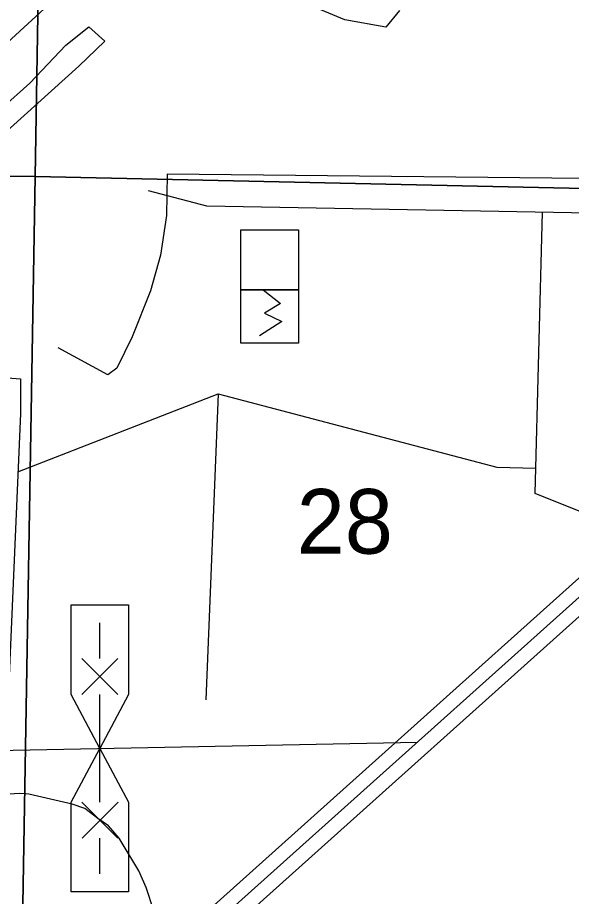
# Model space of a CAD drawing. Extents: x 380424 to 701066, y 1117407 to 1412949.
# Drawn here: x 521053 to 524910, y 1242054 to 1248174 of the extents above; entities that cross this region are included whole.
import ezdxf

# ---------------------------------------------------------------- set-up
doc = ezdxf.new("R2010")
doc.units = 0
for name, color, linetype in [('Cities Incorporated Area', 7, 'Continuous'), ('Culture', 7, 'Continuous'), ('Local Roads Paved', 7, 'Continuous'), ('Local Roads Related Cells', 7, 'Continuous'), ('Narrow Canals', 7, 'Continuous'), ('Narrow River Creek and Branch and Slough', 7, 'Continuous'), ('Section Lines', 7, 'Continuous'), ('Section Numbers', 7, 'Continuous'), ('US Route Divided Highway Outline and Fill', 7, 'Continuous'), ('US Routes Highway Center Lines', 7, 'Continuous'), ('Wide Rivers and Canals', 7, 'Continuous')]:
    doc.layers.add(name, color=color, linetype=linetype)

msp = doc.modelspace()

# ---------------------------------------------------------------- linework, layer by layer
at = {"layer": 'Cities Incorporated Area'}
for points in [[(521322.7, 1248315.6), (519467.8, 1246610.4), (519295, 1246429.8), (519318.1, 1246306.8), (519402.6, 1246229.9), (519533.4, 1246263.8), (520720.1, 1247373.2), (520941.1, 1247540.9), (521136.9, 1247717.7), (521387.9, 1247982.1), (521549.2, 1248108.9), (521660.6, 1248009), (521480, 1247835.2), (519428.9, 1245987.3), (518646.1, 1246775), (518193.6, 1247213.2), (517966.1, 1247039), (517629.9, 1247054.6), (517585.2, 1247317.3), (517455.2, 1247568.2), (517246.2, 1247833.1), (517074.4, 1247963.2), (516809.7, 1248116.5), (516600.7, 1248325.6)], [(523712.6, 1248223.6), (523617.3, 1248106.1), (523332.7, 1248157.4), (522956.9, 1248315.8)]]:
    msp.add_lwpolyline(points, dxfattribs=at)
at = {"layer": 'Culture'}
for p, q in [((522608, 1245907.3), (522608, 1246278.2)), ((522608, 1246278.2), (523008.2, 1246278.2)), ((523008.2, 1246278.2), (523008.2, 1245907.3)), ((523008.2, 1245907.3), (522608, 1245907.3))]:
    msp.add_line(p, q, dxfattribs=at)
msp.add_lwpolyline([(523008.2, 1246278.2), (522608, 1246278.2), (522608, 1246696.9), (523008.2, 1246696.9)], close=True, dxfattribs=at)
msp.add_lwpolyline([(522764, 1246277.9), (522884.5, 1246183.7), (522772.8, 1246116.1), (522893.3, 1246057.3), (522737.5, 1245957.3)], dxfattribs=at)
at = {"layer": 'Local Roads Paved'}
for points in [[(527899.2, 1247023.5), (522095.4, 1247084.1), (522090.2, 1246796.4), (522047.6, 1246518.9), (521979.3, 1246271.2), (521851.3, 1245950.9), (521744.6, 1245733.2), (521680.6, 1245686.2), (521334.9, 1245874.1)], [(520902.5, 1243071.4), (523836.1, 1243128.1)]]:
    msp.add_lwpolyline(points, dxfattribs=at)
at = {"layer": 'Local Roads Related Cells'}
for p, q in [((521425.3, 1243460.4), (521425.3, 1244085.4)), ((521425.3, 1244085.4), (521825.3, 1244085.4)), ((521825.3, 1244085.4), (521825.3, 1243460.4)), ((521625.3, 1243710.4), (521625.3, 1243960.4)), ((521500.3, 1243710.4), (521750.3, 1243460.4)), ((521500.3, 1243460.4), (521750.3, 1243710.4)), ((521625.3, 1243085.4), (521425.3, 1243460.4)), ((521825.3, 1243460.4), (521625.3, 1243085.4)), ((521625.3, 1242710.4), (521625.3, 1243460.4)), ((521425.3, 1242710.4), (521625.3, 1243085.4)), ((521625.3, 1243085.4), (521825.3, 1242710.4)), ((521425.3, 1242085.4), (521425.3, 1242710.4)), ((521500.3, 1242710.4), (521750.3, 1242460.4)), ((521502.6, 1242460.4), (521752.6, 1242710.4)), ((521825.3, 1242710.4), (521825.3, 1242085.4)), ((521625.3, 1242210.4), (521625.3, 1242460.4)), ((521825.3, 1242085.4), (521425.3, 1242085.4))]:
    msp.add_line(p, q, dxfattribs=at)
at = {"layer": 'Narrow Canals'}
for points in [[(528603.5, 1241946.9), (528645.5, 1242141.9), (528703.5, 1242452.9), (528740.5, 1242679.9), (528740.5, 1242863.9), (528724.5, 1243006.9), (528713.4, 1243169.9), (528692.4, 1243401.9), (528640.4, 1243633.9), (528555.4, 1243902.9), (528466.4, 1244229.9), (528444.4, 1244477.9), (528402.4, 1244899.9), (526229.4, 1246661.9), (526055.4, 1246793.9), (522369.5, 1246861.9), (521965.3, 1246966.8)], [(521055.3, 1245010.2), (522448.5, 1245553.9), (524389.5, 1245042.9), (524662.5, 1245035.5)], [(522448.5, 1245553.9), (522363.5, 1243422.9)], [(516063.4, 1228236), (517545.1, 1228773.8), (517803.5, 1228900.3), (517982.9, 1229005.8), (518093.6, 1229084.9), (518214.9, 1229185.2), (518262.4, 1229227.4), (518267.7, 1229259), (518350, 1229374.4), (518413.8, 1229457.8), (518584.2, 1229691.5), (523136, 1238067.3), (526437.8, 1243885), (526453.6, 1244011.6), (526411.4, 1244122.4), (526327, 1244185.7), (526211, 1244249), (526105.5, 1244280.6), (524658.1, 1244859.6)], [(522038.7, 1241717.4), (522038.7, 1241859), (522001.7, 1241953.9), (521949, 1242117.4), (521896.3, 1242233.5), (521759.1, 1242460.3), (521685.3, 1242544.7), (521611.4, 1242597.4), (521521.8, 1242666), (521432.1, 1242697.6), (521131.5, 1242766.2), (521068.2, 1242771.5), (520915.2, 1242760.9), (520361.4, 1242808.4), (520245.4, 1242877), (520187.3, 1242908.6), (519185.2, 1243266.5)]]:
    msp.add_lwpolyline(points, dxfattribs=at)
at = {"layer": 'Narrow River Creek and Branch and Slough'}
msp.add_lwpolyline([(524658.1, 1244859.6), (524707.2, 1246818.8)], dxfattribs=at)
at = {"layer": 'Section Lines'}
msp.add_lwpolyline([(519970.8, 1252352.9), (521019.5, 1252344.3), (521278.6, 1252340.8), (521226.6, 1250161.5), (521174.2, 1247068.3), (515884.4, 1247117.1), (515887.8, 1247569.2)], dxfattribs=at)
for points in [[(521278.6, 1252340.8), (522726.6, 1252331.6), (525033.2, 1252317.1), (526587.5, 1252306.4), (526486.1, 1246951.6), (521174.2, 1247068.3), (521226.6, 1250161.5)], [(521174.2, 1247068.3), (521084.5, 1241724.6), (520741.6, 1241728.5), (516082.7, 1241776.5), (515848.3, 1241783), (515884.4, 1247117.1)], [(526486.1, 1246951.6), (526382.4, 1241640.5), (521176, 1241723.6), (521096.9, 1241724.6), (521084.5, 1241724.6), (521174.2, 1247068.3)]]:
    msp.add_lwpolyline(points, close=True, dxfattribs=at)
at = {"layer": 'US Route Divided Highway Outline and Fill'}
for p, q in [((516159.4, 1236381), (526296.8, 1245468.2)), ((526430.3, 1245319.3), (516292.9, 1236232.1))]:
    msp.add_line(p, q, dxfattribs=at)
at = {"layer": 'US Routes Highway Center Lines'}
msp.add_line((526363.6, 1245393.7), (516226.1, 1236306.6), dxfattribs=at)
at = {"layer": 'Wide Rivers and Canals'}
msp.add_lwpolyline([(520952.2, 1245668.7), (521072.9, 1245659.4), (521072.9, 1245417.7), (520989.5, 1243484.1)], dxfattribs=at)

# ---------------------------------------------------------------- texts
at = {"layer": 'Section Numbers'}
msp.add_text('28', height=450, rotation=0.00038, dxfattribs=at).set_placement((522996.8, 1244441))

doc.saveas('drawing.dxf')
